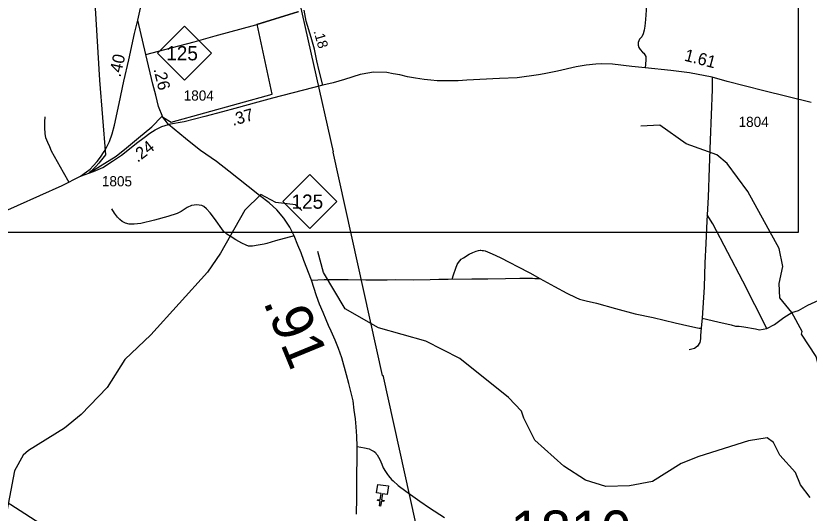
# Model space of a CAD drawing. Extents: x 2290615 to 2522933, y 819489 to 1012715.
# Drawn here: x 2463761 to 2473544, y 860488 to 866618 of the extents above; entities that cross this region are included whole.
import ezdxf

# ---------------------------------------------------------------- set-up
doc = ezdxf.new("R2010")
doc.units = 0
for name, color, linetype in [('Exist Boundary Political City Limit New', 7, 'Continuous'), ('Exist Boundary Political City Limit Old', 7, 'Continuous'), ('Exist Cultural Church CELL', 7, 'Continuous'), ('Exist Hydrographic Misc Water Feature', 7, 'Continuous'), ('Exist Road Non-System Type 51', 7, 'Continuous'), ('Exist Road Primary NC Attributed', 7, 'Continuous'), ('Exist Road Primary NC Mileage Hundredths English Label', 7, 'Continuous'), ('Exist Road Primary NC Shield CELL', 7, 'Continuous'), ('Exist Road Primary NC Shield Number Label', 7, 'Continuous'), ('Exist Road Primary US Attributed', 7, 'Continuous'), ('Exist Road Primary US Mileage Hundredths English Label', 7, 'Continuous'), ('Exist Road Primary US Structure Standard Bridge Number Label', 7, 'Continuous'), ('Exist Road Primary US UnDivided 4 Lane Attributed', 7, 'Continuous'), ('Exist Road Secondary Mileage Hundredths English Label', 7, 'Continuous'), ('Exist Road Secondary Mileage Tenths English Label', 7, 'Continuous'), ('Exist Road Secondary Type 51 Attributed', 7, 'Continuous'), ('Exist Road Secondary Type 51 Number Label', 7, 'Continuous'), ('Exist Utilities Electrical Transmission Line', 7, 'Continuous'), ('Map Preparation Boundary City Limit Buffer Line', 7, 'Continuous'), ('Map Preparation Inset Cut Line', 7, 'Continuous')]:
    doc.layers.add(name, color=color, linetype=linetype)

msp = doc.modelspace()

# ---------------------------------------------------------------- linework, layer by layer
at = {"layer": 'Exist Boundary Political City Limit New'}
for p, q in [((2466736.9, 866514.3), (2467242.3, 866671.5)), ((2466921.8, 865654.4), (2466736.9, 866514.3))]:
    msp.add_line(p, q, dxfattribs=at)
for points in [[(2464700.6, 867331.6), (2464791.6, 865827.1), (2464865.4, 864904.8)], [(2465558.8, 865375.8), (2465677.7, 865309.3), (2466921.8, 865654.4)], [(2464665.2, 864683.1), (2464998.6, 864887.5), (2465125.3, 864990.9), (2465273.6, 865114.2), (2465439.4, 865248.1), (2465558.8, 865375.8)], [(2464865.4, 864904.8), (2464850.3, 864882.5), (2464782.8, 864802.5), (2464747.8, 864759.9), (2464687.8, 864702.8), (2464665.2, 864683.1)]]:
    msp.add_lwpolyline(points, dxfattribs=at)
at = {"layer": 'Exist Boundary Political City Limit Old'}
for p, q in [((2466736.9, 866514.3), (2467242.3, 866671.5)), ((2466921.8, 865654.4), (2466736.9, 866514.3))]:
    msp.add_line(p, q, dxfattribs=at)
for points in [[(2464700.6, 867331.6), (2464791.6, 865827.1), (2464865.4, 864904.8)], [(2465558.8, 865375.8), (2465677.7, 865309.3), (2466921.8, 865654.4)], [(2464665.2, 864683.1), (2464998.6, 864887.5), (2465125.3, 864990.9), (2465273.6, 865114.2), (2465439.4, 865248.1), (2465558.8, 865375.8)], [(2464865.4, 864904.8), (2464850.3, 864882.5), (2464782.8, 864802.5), (2464747.8, 864759.9), (2464687.8, 864702.8), (2464665.2, 864683.1)]]:
    msp.add_lwpolyline(points, dxfattribs=at)
at = {"layer": 'Exist Cultural Church CELL'}
msp.add_lwpolyline([(2468338.8, 860717.4), (2468282.5, 860725.9), (2468271, 860650.7), (2468302.7, 860645.8), (2468300.3, 860630), (2468268.6, 860634.9), (2468259.5, 860575.4), (2468243.7, 860577.8), (2468252.8, 860637.3), (2468221.2, 860642.1), (2468223.6, 860657.9), (2468255.2, 860653.1), (2468266.7, 860728.4), (2468209.7, 860737.2), (2468225.8, 860842.4), (2468354.9, 860822.7)], close=True, dxfattribs=at)
at = {"layer": 'Exist Hydrographic Misc Water Feature'}
for points in [[(2474293.2, 860500.9), (2474248, 860666.4), (2474197, 860766.2), (2473918.1, 861004.3), (2473788.1, 861310.8), (2473734, 861584.5), (2473709, 862108.7), (2473629, 862417.3), (2473450, 862695.5), (2473458, 862728.8), (2473329, 862963.1), (2473184, 863141.1), (2473173, 863317.9), (2473220.1, 863526.6), (2473175, 863751.3), (2472789.1, 864454.6), (2472533, 864798.7), (2472407.1, 864905.1), (2472029, 865040.7), (2471701.1, 865270.2), (2471467.9, 865257.4)], [(2467286.7, 864218.6), (2467208, 864289), (2466966, 864318.5), (2466781.1, 864415.9), (2466585, 864220.8), (2466284, 863693.1), (2466122, 863456.6), (2465426.1, 862686.2), (2465105, 862381), (2464886, 862037.1), (2464566.1, 861705.6), (2464360, 861536.4), (2463915.1, 861262.1), (2463849, 861203.7), (2463744, 861008.9), (2463605, 860274.4)], [(2473557, 860680.9), (2473438.1, 860836.9), (2473377, 860988.7), (2473182, 861200.7), (2473104.1, 861358.4), (2473028, 861414.4), (2472796.1, 861378.7), (2472182.1, 861186.1), (2471967, 861098.6), (2471612.1, 860877.2), (2471329.1, 860823), (2471038, 860817.7), (2470787, 860896.1), (2470517.1, 861068.9), (2470162, 861386), (2470025, 861659.4), (2469998.1, 861743.7), (2469837, 861914.4), (2469238, 862395.5), (2468818.1, 862608.2), (2468232, 862771.4), (2467820.1, 863007.3), (2467554.9, 863452.8), (2467486.2, 863714.1)]]:
    msp.add_lwpolyline(points, dxfattribs=at)
at = {"layer": 'Exist Road Non-System Type 51'}
msp.add_line((2472223.5, 862889.7), (2472211.7, 862770.4), dxfattribs=at)
for points in [[(2471621.6, 867891.7), (2471608.1, 867771.2), (2471579.9, 867412.7), (2471561.3, 867162.1), (2471554.6, 867016), (2471538.5, 866745.6), (2471526.3, 866573.1), (2471518, 866491), (2471511, 866442.8), (2471498.1, 866396.5), (2471478.8, 866360.1), (2471452.6, 866329.6), (2471436.3, 866287.8), (2471436.3, 866258), (2471444.1, 866229.8), (2471461.4, 866201.5), (2471489, 866168.4), (2471505.3, 866156), (2471517.8, 866138.8), (2471528.8, 866116.8), (2471531.9, 866077.6), (2471527.2, 866024.2), (2471522.5, 865977.1)], [(2465362.8, 866140.3), (2465599.6, 866203.1), (2465958.7, 866298.8), (2466219.2, 866372.5), (2466719, 866508.8), (2467250.5, 866671.4)], [(2472349.6, 865861.3), (2472349.4, 865710.7), (2472322.6, 865087.2), (2472310.6, 864742.6), (2472297.2, 864384.6), (2472287.8, 864166.1)], [(2472349.6, 865861.3), (2472349.4, 865710.7), (2472322.6, 865087.2), (2472310.6, 864742.6), (2472297.2, 864384.6), (2472287.8, 864166.1)], [(2464418.4, 864565.3), (2464349.5, 864686.2), (2464273.6, 864819.2), (2464201.8, 864950.1), (2464179.1, 865001.8), (2464153.9, 865058.8), (2464131.5, 865112.9), (2464120.6, 865168.9), (2464117.7, 865236.9), (2464116.6, 865310.9), (2464123.8, 865374.8)], [(2467193.2, 863906.7), (2466962.9, 863845.5), (2466856.1, 863813.2), (2466821, 863803.3), (2466749.3, 863789.3), (2466677.6, 863778), (2466631.2, 863778), (2466598.8, 863790.7), (2466546.8, 863817.4), (2466472.3, 863858.2), (2466414.7, 863892), (2466364.1, 863925.7), (2466321.9, 863965.1), (2466209.4, 864119.9), (2466157.4, 864190.2), (2466112.4, 864240.8), (2466077.3, 864266.2), (2466054.8, 864278.8), (2466020.5, 864284.7), (2465992.5, 864288.3), (2465926.6, 864281.3), (2465874.1, 864255.6), (2465801, 864205), (2465749, 864181.1), (2465635.1, 864145.9), (2465469.2, 864098.1), (2465300.5, 864058.7), (2465217.6, 864050.2), (2465156.4, 864050.2), (2465112.1, 864060.8), (2465072.1, 864084), (2465044.7, 864107.2), (2465013, 864134.6), (2464975.1, 864187.4), (2464943.4, 864240.1)], [(2472287.8, 864166.1), (2472279.8, 864003.9), (2472271.7, 863812.1), (2472259.2, 863572), (2472248.3, 863273.8), (2472223.5, 862889.7)], [(2472287.8, 864166.1), (2472279.8, 864003.9), (2472271.7, 863812.1), (2472259.2, 863572), (2472248.3, 863273.8), (2472223.5, 862889.7)], [(2473023.2, 862765.4), (2472727.6, 863349.5), (2472357.3, 864056.1), (2472287.8, 864166.1)], [(2473023.2, 862765.4), (2472727.6, 863349.5), (2472357.3, 864056.1), (2472287.8, 864166.1)], [(2469142.1, 863372.1), (2469159, 863425.1), (2469187.2, 863509.7), (2469204.1, 863552.6), (2469219.9, 863578.5), (2469234.5, 863599.9), (2469253.7, 863619.1), (2469283, 863637.1), (2469349.5, 863678.9), (2469398, 863701.4), (2469437.4, 863718.4), (2469464.5, 863725.1), (2469484.8, 863729.6), (2469494.9, 863729.6), (2469511.8, 863727.4), (2469529.9, 863725.1), (2469547.9, 863719.5), (2469576.1, 863710.5), (2469635.8, 863684.5), (2469732.8, 863640.5), (2469852.3, 863576.2), (2469949.2, 863528.9), (2470100.2, 863448.8), (2470223.1, 863378.9)], [(2467406.2, 863360.8), (2467564, 863367.6), (2467857.1, 863366.4), (2468075.8, 863364.2), (2468339.5, 863365.3), (2468441, 863366.4), (2468660, 863365.4), (2468868.2, 863369.8), (2468976.4, 863371), (2469091.8, 863373), (2469385.8, 863375.4), (2469581.8, 863375.6), (2469797.7, 863380.4), (2469975.6, 863384.3), (2470045.6, 863385.9), (2470131.6, 863383.8), (2470161.7, 863380.5), (2470223.1, 863378.9)], [(2470223.1, 863378.9), (2470403.5, 863283), (2470555.6, 863199.5), (2470666.1, 863145.4), (2470710.1, 863126.2), (2470792.3, 863104.8), (2470920.9, 863074.3), (2471156.4, 863008.9), (2471396.5, 862945.7), (2471622, 862898.4), (2471891.4, 862834.1), (2472071.7, 862794.6), (2472166.4, 862772), (2472186.7, 862766.4), (2472194.7, 862766.5), (2472202.2, 862767.7), (2472211.7, 862770.4)], [(2473023.2, 862765.4), (2473118.3, 862813.3), (2473232.5, 862897.7), (2473331.1, 862961.7), (2473414.7, 862987.5), (2473527.5, 863049.8), (2473662.1, 863114.5), (2473871.9, 863220.7)], [(2473023.2, 862765.4), (2473118.3, 862813.3), (2473232.5, 862897.7), (2473331.1, 862961.7), (2473414.7, 862987.5), (2473527.5, 863049.8), (2473662.1, 863114.5), (2473871.9, 863220.7)], [(2472223.5, 862889.7), (2472419.7, 862847.3), (2472584.3, 862808.5), (2472634.8, 862793.6), (2472682.8, 862794.6), (2472736.8, 862785.8), (2472881.4, 862758.6), (2472931.7, 862745.7), (2473023.2, 862765.4)], [(2472223.5, 862889.7), (2472419.7, 862847.3), (2472584.3, 862808.5), (2472634.8, 862793.6), (2472682.8, 862794.6), (2472736.8, 862785.8), (2472881.4, 862758.6), (2472931.7, 862745.7), (2473023.2, 862765.4)], [(2472211.7, 862770.4), (2472203, 862678.9), (2472204, 862634.9), (2472196.9, 862592.8), (2472167.8, 862546.2), (2472130.3, 862517.4), (2472062.7, 862502.1)]]:
    msp.add_lwpolyline(points, dxfattribs=at)
at = {"layer": 'Exist Road Primary NC Attributed'}
for points in [[(2465642, 865277.3), (2465574, 865367.3), (2465519.6, 865500.1), (2465485.2, 865639.8), (2465450.7, 865776.3), (2465362.8, 866140.3), (2465264.5, 866563.9)], [(2467970.4, 861311.4), (2467965.3, 861438.8), (2467957.4, 861551.6), (2467947.3, 861650.9), (2467933.7, 861755.8), (2467918.9, 861873.3), (2467865.6, 862084.8), (2467839.5, 862193.2), (2467778.9, 862403.8), (2467740.4, 862518.9), (2467721.4, 862559.1), (2467698.1, 862622.1), (2467647.7, 862731.1), (2467617.7, 862800.5), (2467586.8, 862869.7), (2467548.5, 862962.8), (2467506.4, 863063.9), (2467468.2, 863167.2), (2467406.2, 863360.8), (2467312.4, 863600.2), (2467277.1, 863695.6), (2467239.5, 863792.9), (2467193.2, 863906.7), (2467139.1, 864013.9), (2467064.7, 864124.4), (2466977.9, 864227.1), (2466883.2, 864312.8), (2466767.1, 864405.3), (2466626.2, 864515.8), (2466386.1, 864705.3), (2466236.2, 864822.6), (2466038, 864957.8), (2465938.7, 865038), (2465853.6, 865106.8), (2465642, 865277.3)], [(2467961.4, 860477.3), (2467966.6, 860677.4), (2467965.3, 860945.9), (2467968.7, 861174.3), (2467970.4, 861311.4)]]:
    msp.add_lwpolyline(points, dxfattribs=at)
at = {"layer": 'Exist Road Primary NC Shield CELL'}
for points in [[(2465505.9, 866159.1), (2465838.9, 866492.1), (2466171.9, 866159.1), (2465838.9, 865826.1)], [(2467051, 864330.2), (2467384, 864663.2), (2467717, 864330.2), (2467384, 863997.2)]]:
    msp.add_lwpolyline(points, close=True, dxfattribs=at)
at = {"layer": 'Exist Road Primary US Attributed'}
msp.add_lwpolyline([(2461122.4, 862315.2), (2461663.6, 862746.2), (2461782, 862850.3), (2462279.5, 863252.4), (2463065.8, 863859.3), (2463166.4, 863948.8), (2463298.9, 864037.1), (2463503, 864155.3), (2464330.9, 864527.9), (2464558.9, 864640.9)], dxfattribs=at)
at = {"layer": 'Exist Road Primary US Structure Standard Bridge Number Label'}
msp.add_lwpolyline([(2461248.7, 862168.5), (2464057.1, 860364.8), (2464719.2, 858789.4)], dxfattribs=at)
at = {"layer": 'Exist Road Primary US UnDivided 4 Lane Attributed'}
for points in [[(2465264.5, 866563.9), (2465340.6, 866902.9), (2465390.5, 867145.2), (2465402, 867194.8), (2465472.4, 867499.8), (2465503.6, 867634.7), (2465605.9, 868094), (2465821.6, 868985.9)], [(2464558.9, 864640.9), (2464630.1, 864694.3), (2464676.4, 864730), (2464715.6, 864771), (2464763.7, 864822.6), (2464804.7, 864876.1), (2464850.9, 864947.4), (2464883, 865002.6), (2464916.8, 865068.5), (2464948.9, 865164.7), (2464975.6, 865271.6), (2465032.6, 865538.9), (2465091.3, 865811.5), (2465151.9, 866077), (2465224.9, 866401.3), (2465264.5, 866563.9)]]:
    msp.add_lwpolyline(points, dxfattribs=at)
at = {"layer": 'Exist Road Secondary Type 51 Attributed'}
for points in [[(2467545.1, 865762.2), (2467500.2, 865941.5), (2467474.2, 866063.1), (2467443.9, 866206.6), (2467401.6, 866351.9), (2467342.4, 866552.8), (2467314.2, 866688.4)], [(2473568.8, 865547.8), (2472983.5, 865693), (2472531.7, 865809.9), (2472349.6, 865861.3), (2472066.9, 865915), (2471836.4, 865943.4), (2471522.5, 865977.1), (2471357.1, 865993.6), (2471118.7, 866020.3), (2470987, 866025), (2470913.3, 866021.8), (2470792.6, 866010.9), (2470670.2, 865988.9), (2470440.5, 865934.8), (2470277.4, 865901.8), (2470206.8, 865889.3), (2469943.4, 865854.7), (2469727, 865843.7), (2469320.8, 865823.4), (2469217.3, 865817.1), (2468957, 865817.1), (2468877.1, 865823.4), (2468795.5, 865834.3), (2468687.3, 865851.6), (2468591.7, 865867.3), (2468494.4, 865890.8), (2468414.5, 865904.9), (2468337.6, 865919.1), (2468168, 865921.7), (2468126.3, 865914.2), (2468007.4, 865894.6), (2467814.4, 865833.6), (2467674.9, 865793.5), (2467545.1, 865762.2)], [(2467545.1, 865762.2), (2466925.7, 865602.2), (2466745.2, 865555.8), (2466459.8, 865474.6), (2466310.4, 865434.2), (2466091.4, 865376.7), (2465834.8, 865311.8), (2465642, 865277.3)], [(2464558.9, 864640.9), (2464717.4, 864699.7), (2464833, 864748), (2464953.7, 864826), (2465064.5, 864901.7), (2465163.2, 864979.4), (2465249.6, 865047.7), (2465341.7, 865118.7), (2465414.6, 865172.2), (2465479.3, 865211.2), (2465561.5, 865252.9), (2465642, 865277.3)], [(2467970.4, 861311.4), (2468059.4, 861293.9), (2468115.8, 861279.2), (2468146.2, 861265.7), (2468181.2, 861247.6), (2468195.8, 861234.1), (2468206, 861220.6), (2468217.2, 861208.2), (2468249.9, 861150.6), (2468274.7, 861089.7), (2468291.6, 861048), (2468317.6, 860999.5), (2468342.4, 860964.5), (2468357, 860948.7), (2468393.1, 860904.7), (2468412.2, 860886.7), (2468476.5, 860830.3), (2468568.9, 860759.2), (2468743.4, 860636.5), (2468863.2, 860555.3), (2469047.9, 860433.2)]]:
    msp.add_lwpolyline(points, dxfattribs=at)
at = {"layer": 'Exist Utilities Electrical Transmission Line'}
msp.add_lwpolyline([(2466919, 869142), (2466900.8, 869087.9), (2466870.3, 868972.1), (2466858, 868886.2), (2466853.8, 868812.4), (2466847.6, 868768.3), (2466847.2, 868674.4), (2466855, 868591.7), (2466870.8, 868500.2), (2466944.2, 868177.1), (2467673.1, 864940.5), (2467669, 864938.4), (2468279.6, 862184.3), (2468285.6, 862188.4), (2469155, 858260.4)], dxfattribs=at)
at = {"layer": 'Map Preparation Boundary City Limit Buffer Line'}
for p, q in [((2466736.9, 866514.3), (2467242.3, 866671.5)), ((2466921.8, 865654.4), (2466736.9, 866514.3))]:
    msp.add_line(p, q, dxfattribs=at)
for points in [[(2464700.6, 867331.6), (2464791.6, 865827.1), (2464865.4, 864904.8)], [(2465558.8, 865375.8), (2465677.7, 865309.3), (2466921.8, 865654.4)], [(2464665.2, 864683.1), (2464998.6, 864887.5), (2465125.3, 864990.9), (2465273.6, 865114.2), (2465439.4, 865248.1), (2465558.8, 865375.8)], [(2464865.4, 864904.8), (2464850.3, 864882.5), (2464782.8, 864802.5), (2464747.8, 864759.9), (2464687.8, 864702.8), (2464665.2, 864683.1)]]:
    msp.add_lwpolyline(points, dxfattribs=at)
at = {"layer": 'Map Preparation Inset Cut Line'}
msp.add_lwpolyline([(2460392.9, 882092.6), (2473406.6, 882092.6), (2473406.6, 863948.6), (2460392.9, 863948.6)], close=True, dxfattribs=at)

# ---------------------------------------------------------------- texts
at = {"layer": 'Exist Road Primary NC Mileage Hundredths English Label'}
for s, height, rotation, p in [('.26', 150, 283.56223, (2465457.6, 865960.6)), ('.91', 500, 292.3203, (2466807.6, 863090.6))]:
    msp.add_text(s, height=height, rotation=rotation, dxfattribs=at).set_placement(p)
at = {"layer": 'Exist Road Primary NC Shield Number Label'}
for p in [(2465615, 866069.4), (2467160.1, 864240.5)]:
    msp.add_text('125', height=175, dxfattribs=at).set_placement(p)
at = {"layer": 'Exist Road Primary US Mileage Hundredths English Label'}
msp.add_text('.40', height=150, rotation=77.15377, dxfattribs=at).set_placement((2465050, 865855.2))
at = {"layer": 'Exist Road Secondary Mileage Hundredths English Label'}
for s, rotation, p in [('1.61', 345.49886, (2471994.9, 866067.7)), ('.37', 15.89435, (2466438.2, 865260.5)), ('.24', 37.61518, (2465262.9, 864805.4))]:
    msp.add_text(s, height=150, rotation=rotation, dxfattribs=at).set_placement(p)
at = {"layer": 'Exist Road Secondary Mileage Tenths English Label'}
msp.add_text('.18', height=125, rotation=286.24486, dxfattribs=at).set_placement((2467430.7, 866428))
at = {"layer": 'Exist Road Secondary Type 51 Number Label'}
for s, height, rotation, p in [('1804', 125, 359.58587, (2465830, 865574.6)), ('1804', 125, 360, (2472673.6, 865248.9)), ('1805', 125, 359.58587, (2464820.9, 864518.2)), ('1810', 500, 360, (2469862.2, 860019.8))]:
    msp.add_text(s, height=height, rotation=rotation, dxfattribs=at).set_placement(p)

doc.saveas('drawing.dxf')
